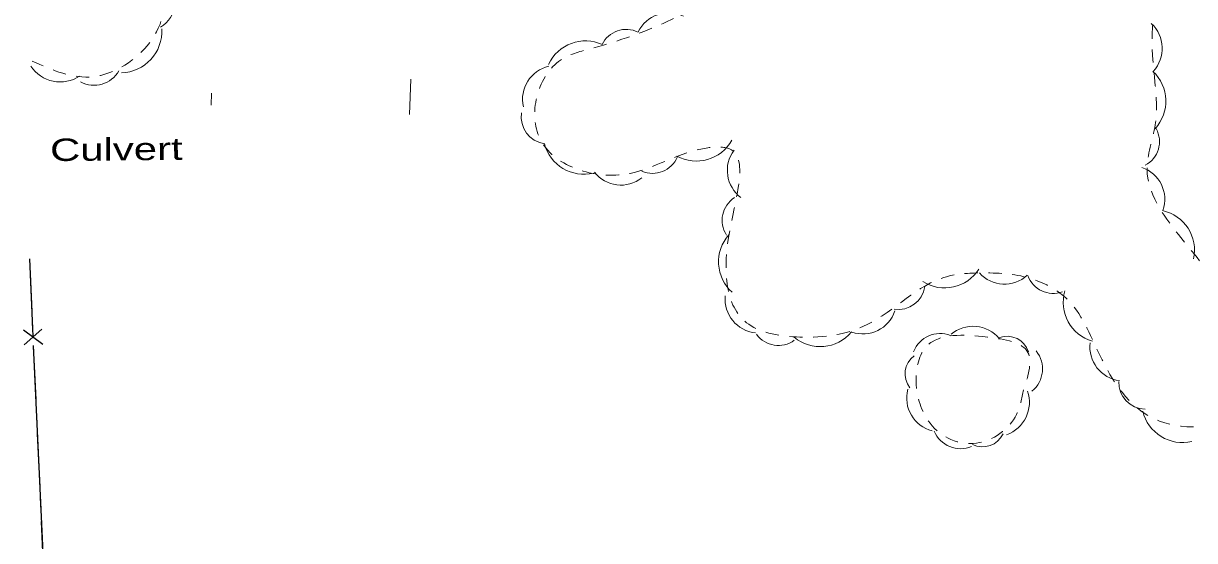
# Model space of a CAD drawing. Extents: x 2362213 to 2366494, y 6968794 to 6978110.
# Drawn here: x 2363822.2 to 2364073.7, y 6969016.4 to 6969127.4 of the extents above; entities that cross this region are included whole.
import ezdxf

# ---------------------------------------------------------------- set-up
doc = ezdxf.new("R2010")
doc.units = 0
doc.header["$LTSCALE"] = 1.9
doc.linetypes.add('LONG_DASH_SHORT_DASH', pattern=[9.9, 6, -1.2, 1.5, -1.2])
doc.linetypes.add('SHORT_DASHED', pattern=[2.7, 1.5, -1.2])
for name, color, linetype, lineweight in [('17', 7, 'Continuous', 25), ('29', 7, 'Continuous', 13), ('9', 7, 'Continuous', 13)]:
    doc.layers.add(name, color=color, linetype=linetype, lineweight=lineweight)

msp = doc.modelspace()

# ---------------------------------------------------------------- linework, layer by layer
at = {"layer": '17'}
for p, q in [((2363823.503, 6969076.86), (2363824.186, 6969061.875)), ((2363822.229, 6969061.587), (2363826.368, 6969058.566)), ((2363822.369, 6969058.388), (2363826.217, 6969061.765)), ((2363824.35, 6969058.277), (2363827.071, 6968998.34))]:
    msp.add_line(p, q, dxfattribs=at)
at = {"layer": '17', "linetype": 'LONG_DASH_SHORT_DASH'}
msp.add_lwpolyline([(2363823.503, 6969076.86), (2363827.186, 6968995.761), (2363830.36, 6968906.087), (2363833.543, 6968831.194), (2363834.816, 6968794.084)], dxfattribs=at)
at = {"layer": '29'}
for centre, radius, start, end in [((2363847.494, 6969132.85), 7.57, 303.54583, 33.54583), ((2363960.789, 6969122.37), 7.265, 64.27853, 154.27853), ((2364059.486, 6969122), 7.265, 317.38906, 47.38906), ((2363842.905, 6969125.797), 9.079, 272.34939, 2.34939), ((2363951.683, 6969120.279), 5.806, 64.04873, 154.04872), ((2363942.878, 6969114.906), 8.714, 65.11705, 155.11705), ((2363830.13, 6969122.369), 7.57, 213.46219, 303.46219), ((2363837.421, 6969120.131), 6.049, 241.16696, 331.16696), ((2363936.66, 6969111.086), 7.265, 102.81377, 192.81377), ((2364058.816, 6969110.688), 8.714, 317.17625, 47.17625), ((2363934.911, 6969107.301), 5.806, 171.49135, 261.49135), ((2364060.353, 6969102.021), 5.806, 298.40773, 28.40773), ((2363942.546, 6969103.714), 8.714, 194.17933, 284.17933), ((2363966.711, 6969106.526), 8.714, 241.17255, 331.17255), ((2363980.636, 6969095.818), 7.265, 143.40495, 233.40495), ((2363957.312, 6969100.983), 5.806, 246.84039, 336.84039), ((2363950.55, 6969099.934), 7.265, 217.89617, 307.89617), ((2364060.041, 6969089.594), 7.265, 341.15109, 71.15109), ((2363978.055, 6969085.104), 5.806, 122.83906, 212.83906), ((2364064.979, 6969078.676), 8.714, 347.77379, 77.77379), ((2363980.188, 6969076.206), 8.714, 138.44122, 228.44122), ((2364020.021, 6969079.319), 8.714, 237.59523, 327.59523), ((2364032.879, 6969078.7), 7.265, 222.23407, 312.23407), ((2364043.355, 6969075.222), 5.806, 199.91739, 289.91739), ((2363980.166, 6969068.185), 7.265, 174.3113, 264.3113), ((2364010.048, 6969071.763), 5.806, 261.35739, 351.35739), ((2364054.224, 6969067.526), 8.714, 163.70372, 253.70372), ((2364002.478, 6969067.999), 7.265, 251.18845, 341.18845), ((2364026.137, 6969055.031), 7.343, 40.0549, 130.0549), ((2363984.343, 6969064.061), 5.806, 216.02578, 306.02578), ((2363993.296, 6969066.72), 8.714, 230.27665, 320.27665), ((2364019.062, 6969054.687), 6.122, 68.61166, 158.61166), ((2364033.408, 6969055.355), 4.892, 18.65988, 108.65988), ((2364058.488, 6969057.912), 7.265, 172.63875, 262.63875), ((2364034.929, 6969053.23), 6.122, 308.86486, 38.86486), ((2364016.439, 6969052.173), 4.892, 127.5434, 217.5434), ((2364019.218, 6969047.021), 7.343, 165.54747, 255.54747), ((2364063.211, 6969050.401), 5.806, 178.61499, 268.61499), ((2364030.887, 6969046.032), 7.343, 289.31114, 19.31114), ((2364071.067, 6969046.144), 8.714, 193.36369, 283.36369), ((2364023.45, 6969042.219), 6.122, 202.68617, 292.68617), ((2364028.178, 6969041.405), 4.892, 244.10474, 334.10474)]:
    msp.add_arc(centre, radius, start, end, dxfattribs=at)
at = {"layer": '29', "linetype": 'SHORT_DASHED'}
for points in [[(2363825.297, 6969269.725), (2363835.368, 6969268.541), (2363845.771, 6969257.861), (2363843.115, 6969241.614), (2363837.842, 6969214.662), (2363845.462, 6969190.464), (2363852.725, 6969141.832), (2363851.184, 6969126.315), (2363840.783, 6969116.817), (2363837.262, 6969115.922), (2363824.119, 6969119.268)], [(2364086.874, 6969063.347), (2364087.43, 6969053.282), (2364082.988, 6969044.109), (2364065.091, 6969042.498), (2364053.34, 6969056.207), (2364046.033, 6969068.448), (2364038.323, 6969072.676), (2364027.751, 6969073.825), (2364020.409, 6969073.015), (2364003.426, 6969062.762), (2363988.942, 6969060.054), (2363977.954, 6969062.81), (2363973.627, 6969081.399), (2363973.374, 6969100.608), (2363968.504, 6969100.551), (2363950.078, 6969094.837), (2363932.878, 6969103.172), (2363937.562, 6969119.509), (2363943.72, 6969121.856), (2363959.608, 6969127.378), (2363971.605, 6969136.173), (2363972.936, 6969151.826), (2363965.827, 6969168.519), (2363966.986, 6969184.422), (2363985.057, 6969188.504), (2363993.071, 6969181.869), (2363993.074, 6969169.999), (2364004.662, 6969160.779), (2364021.063, 6969163.936), (2364034.915, 6969164.938), (2364052.266, 6969159.522), (2364063.591, 6969144.39), (2364064.668, 6969120.549), (2364065.25, 6969105.613), (2364063.482, 6969096.017), (2364070.225, 6969082.049), (2364086.312, 6969063.552)], [(2364036.962, 6969048.741), (2364035.482, 6969043.457), (2364026.839, 6969037.294), (2364016.898, 6969041.57), (2364016.25, 6969058.164), (2364029.243, 6969060.038), (2364037.925, 6969056.74), (2364037.178, 6969049.123)]]:
    msp.add_spline(points, degree=3, dxfattribs=at)
at = {"layer": '9'}
for p, q in [((2363905.43, 6969115.431), (2363905.092, 6969107.808)), ((2363862.587, 6969112.363), (2363862.541, 6969109.853))]:
    msp.add_line(p, q, dxfattribs=at)

# ---------------------------------------------------------------- texts
at = {"layer": '9', "width": 1.4}
msp.add_text('Culvert', height=4.8, rotation=0.546, dxfattribs=at).set_placement((2363827.964, 6969097.823))

doc.saveas('drawing.dxf')
